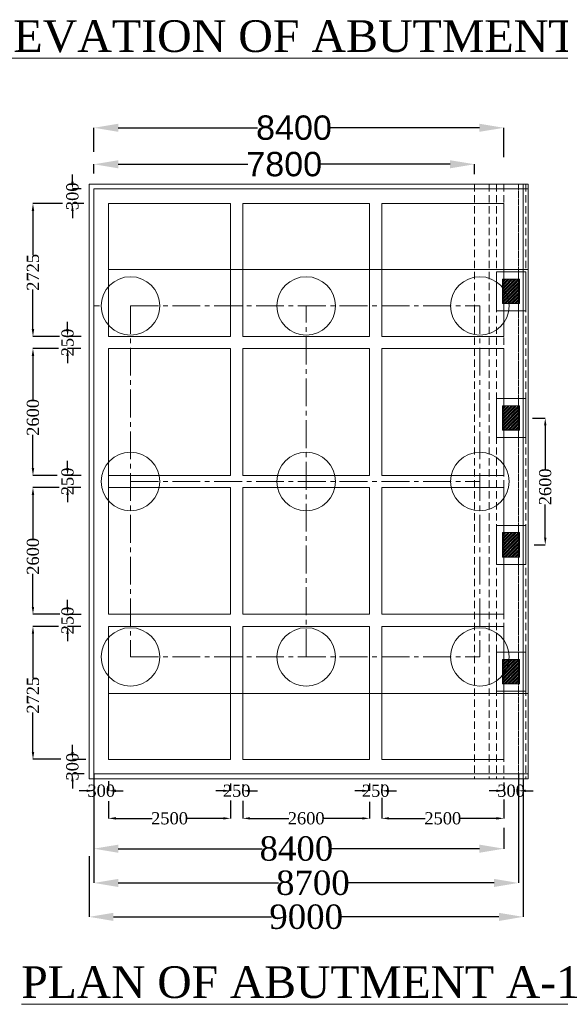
# Model space of a CAD drawing. Header units: millimetres. Extents: x -20950785 to 389010297, y -11535949 to 14056629.
# Tile 408 of 654: x 16451263 to 16473423, y -1525519 to -1485125. Entities that reach past the tile are written whole.
import ezdxf

# ---------------------------------------------------------------- set-up
doc = ezdxf.new("R2010")
doc.units = ezdxf.units.MM
doc.header["$LTSCALE"] = 60
doc.header["$MEASUREMENT"] = 0
doc.linetypes.add('CENTER2', pattern=[28.575, 19.05, -3.175, 3.175, -3.175])
doc.linetypes.add('HIDDEN', pattern=[0.375, 0.25, -0.125])
doc.styles.add('PDF Arial Bold', font='times.ttf')
doc.dimstyles.get("Standard").update_dxf_attribs({"dimtxt": 400, "dimasz": 215, "dimexe": 0.18, "dimexo": 0.0625, "dimgap": 0.09, "dimtad": 0, "dimtih": 1, "dimtoh": 1, "dimdec": 0, "dimzin": 4, "dimdsep": 46, "dimtxsty": 'Standard', "dimblk": 'OPEN90', "dimcen": 0, "dimadec": 0, "dimazin": 1, "dimtfac": 1, "dimtdec": 0, "dimtix": 1, "dimtofl": 0, "dimtmove": 0, "dimatfit": 3, "dimldrblk": 'OPEN30', "dimfxl": 1, "dimtolj": 1, "dimtzin": 0, "dimarcsym": 0})

# ---------------------------------------------------------------- blocks, each defined once
blk = doc.blocks.new('*D2457')
at = {"color": 0, "linetype": 'Continuous', "lineweight": -2, "ltscale": 2, "transparency": 16777216}
for p, q in [((16454306, -1491435), (16454306, -1491056)), ((16455306, -1491056), (16460619, -1491056)), ((16468906, -1491056), (16463594, -1491056)), ((16469906, -1491466), (16469906, -1491056))]:
    blk.add_line(p, q, dxfattribs=at)
at = {"color": 0, "linetype": 'Continuous', "lineweight": 9, "ltscale": 2, "transparency": 16777216}
for points in [[(16455306, -1490890), (16455306, -1491223), (16454306, -1491056)], [(16468906, -1490890), (16468906, -1491223), (16469906, -1491056)]]:
    blk.add_solid(points, dxfattribs=at)
at = {"layer": 'Defpoints', "color": 0, "linetype": 'Continuous', "lineweight": 9, "ltscale": 2, "transparency": 16777216}
for p in [(16469906, -1491056), (16454306, -1491435), (16469906, -1491466)]:
    blk.add_point(p, dxfattribs=at)
at = {"color": 0, "linetype": 'Continuous', "lineweight": 9, "ltscale": 2, "transparency": 16777216, "insert": (16462106, -1491056), "char_height": 1000, "attachment_point": 5, "style": 'PDF Arial Bold'}
blk.add_mtext('\\A1;{\\fArial|b0|i0|c0|p34;7800}', dxfattribs=at)
blk = doc.blocks.new('*D2458')
at = {"color": 0, "linetype": 'Continuous', "lineweight": -2, "ltscale": 2, "transparency": 16777216}
for p, q in [((16454306, -1490542), (16454306, -1489559)), ((16455306, -1489560), (16461014, -1489560)), ((16470106, -1489560), (16463998, -1489560)), ((16471106, -1490759), (16471106, -1489559))]:
    blk.add_line(p, q, dxfattribs=at)
at = {"color": 0, "linetype": 'Continuous', "lineweight": 9, "ltscale": 2, "transparency": 16777216}
for points in [[(16455306, -1489393), (16455306, -1489726), (16454306, -1489560)], [(16470106, -1489393), (16470106, -1489726), (16471106, -1489560)]]:
    blk.add_solid(points, dxfattribs=at)
at = {"layer": 'Defpoints', "color": 0, "linetype": 'Continuous', "lineweight": 9, "ltscale": 2, "transparency": 16777216}
for p in [(16471106, -1489560), (16454306, -1490542), (16471106, -1490759)]:
    blk.add_point(p, dxfattribs=at)
at = {"color": 0, "linetype": 'Continuous', "lineweight": 9, "ltscale": 2, "transparency": 16777216, "insert": (16462506, -1489560), "char_height": 1000, "attachment_point": 5, "style": 'PDF Arial Bold'}
blk.add_mtext('\\A1;{\\fArial|b0|i0|c0|p34;8400}', dxfattribs=at)
blk = doc.blocks.new('*D2461')
at = {"color": 0, "linetype": 'Continuous', "lineweight": -2, "ltscale": 2, "transparency": 16777216}
for p, q in [((16453013, -1492669), (16451807, -1492669)), ((16451807, -1492969), (16451807, -1494784)), ((16451807, -1497819), (16451807, -1496197)), ((16452891, -1498119), (16451807, -1498119))]:
    blk.add_line(p, q, dxfattribs=at)
at = {"color": 0, "linetype": 'Continuous', "lineweight": 9, "ltscale": 2, "transparency": 16777216}
for points in [[(16451757, -1492969), (16451857, -1492969), (16451807, -1492669)], [(16451757, -1497819), (16451857, -1497819), (16451807, -1498119)]]:
    blk.add_solid(points, dxfattribs=at)
at = {"layer": 'Defpoints', "color": 0, "linetype": 'Continuous', "lineweight": 9, "ltscale": 2, "transparency": 16777216}
for p in [(16453013, -1492669), (16451807, -1498119), (16452891, -1498119)]:
    blk.add_point(p, dxfattribs=at)
at = {"color": 0, "linetype": 'Continuous', "lineweight": 9, "ltscale": 2, "transparency": 16777216, "insert": (16451807, -1495490), "char_height": 500, "attachment_point": 5, "rotation": 90, "style": 'PDF Arial Bold'}
blk.add_mtext('\\A1;2725', dxfattribs=at)
blk = doc.blocks.new('*D2462')
at = {"color": 0, "linetype": 'Continuous', "lineweight": -2, "ltscale": 2, "transparency": 16777216}
for p, q in [((16452858, -1498619), (16451807, -1498619)), ((16451807, -1498919), (16451807, -1500723)), ((16451807, -1503519), (16451807, -1502158)), ((16452801, -1503819), (16451807, -1503819))]:
    blk.add_line(p, q, dxfattribs=at)
at = {"color": 0, "linetype": 'Continuous', "lineweight": 9, "ltscale": 2, "transparency": 16777216}
for points in [[(16451757, -1498919), (16451857, -1498919), (16451807, -1498619)], [(16451757, -1503519), (16451857, -1503519), (16451807, -1503819)]]:
    blk.add_solid(points, dxfattribs=at)
at = {"layer": 'Defpoints', "color": 0, "linetype": 'Continuous', "lineweight": 9, "ltscale": 2, "transparency": 16777216}
for p in [(16452858, -1498619), (16451807, -1503819), (16452801, -1503819)]:
    blk.add_point(p, dxfattribs=at)
at = {"color": 0, "linetype": 'Continuous', "lineweight": 9, "ltscale": 2, "transparency": 16777216, "insert": (16451807, -1501440), "char_height": 500, "attachment_point": 5, "rotation": 90, "style": 'PDF Arial Bold'}
blk.add_mtext('\\A1;2600', dxfattribs=at)
blk = doc.blocks.new('*D2463')
at = {"color": 0, "linetype": 'Continuous', "lineweight": -2, "ltscale": 2, "transparency": 16777216}
for p, q in [((16452882, -1504319), (16451807, -1504319)), ((16451807, -1504619), (16451807, -1506423)), ((16451807, -1509219), (16451807, -1507858)), ((16452905, -1509519), (16451807, -1509519))]:
    blk.add_line(p, q, dxfattribs=at)
at = {"color": 0, "linetype": 'Continuous', "lineweight": 9, "ltscale": 2, "transparency": 16777216}
for points in [[(16451757, -1504619), (16451857, -1504619), (16451807, -1504319)], [(16451757, -1509219), (16451857, -1509219), (16451807, -1509519)]]:
    blk.add_solid(points, dxfattribs=at)
at = {"layer": 'Defpoints', "color": 0, "linetype": 'Continuous', "lineweight": 9, "ltscale": 2, "transparency": 16777216}
for p in [(16452882, -1504319), (16451807, -1509519), (16452905, -1509519)]:
    blk.add_point(p, dxfattribs=at)
at = {"color": 0, "linetype": 'Continuous', "lineweight": 9, "ltscale": 2, "transparency": 16777216, "insert": (16451807, -1507140), "char_height": 500, "attachment_point": 5, "rotation": 90, "style": 'PDF Arial Bold'}
blk.add_mtext('\\A1;2600', dxfattribs=at)
blk = doc.blocks.new('*D2464')
at = {"color": 0, "linetype": 'Continuous', "lineweight": -2, "ltscale": 2, "transparency": 16777216}
for p, q in [((16452857, -1510019), (16451807, -1510019)), ((16451807, -1510319), (16451807, -1512134)), ((16451807, -1515169), (16451807, -1513547)), ((16452953, -1515469), (16451807, -1515469))]:
    blk.add_line(p, q, dxfattribs=at)
at = {"color": 0, "linetype": 'Continuous', "lineweight": 9, "ltscale": 2, "transparency": 16777216}
for points in [[(16451757, -1510319), (16451857, -1510319), (16451807, -1510019)], [(16451757, -1515169), (16451857, -1515169), (16451807, -1515469)]]:
    blk.add_solid(points, dxfattribs=at)
at = {"layer": 'Defpoints', "color": 0, "linetype": 'Continuous', "lineweight": 9, "ltscale": 2, "transparency": 16777216}
for p in [(16452857, -1510019), (16451807, -1515469), (16452953, -1515469)]:
    blk.add_point(p, dxfattribs=at)
at = {"color": 0, "linetype": 'Continuous', "lineweight": 9, "ltscale": 2, "transparency": 16777216, "insert": (16451807, -1512840), "char_height": 500, "attachment_point": 5, "rotation": 90, "style": 'PDF Arial Bold'}
blk.add_mtext('\\A1;2725', dxfattribs=at)
blk = doc.blocks.new('*D2465')
at = {"color": 0, "linetype": 'Continuous', "lineweight": -2, "ltscale": 2, "transparency": 16777216}
for p, q in [((16453225, -1497819), (16453225, -1497519)), ((16453779, -1498119), (16453225, -1498119)), ((16453768, -1498619), (16453225, -1498619)), ((16453225, -1498919), (16453225, -1499219))]:
    blk.add_line(p, q, dxfattribs=at)
at = {"color": 0, "linetype": 'Continuous', "lineweight": 9, "ltscale": 2, "transparency": 16777216}
for points in [[(16453175, -1497819), (16453275, -1497819), (16453225, -1498119)], [(16453175, -1498919), (16453275, -1498919), (16453225, -1498619)]]:
    blk.add_solid(points, dxfattribs=at)
at = {"layer": 'Defpoints', "color": 0, "linetype": 'Continuous', "lineweight": 9, "ltscale": 2, "transparency": 16777216}
for p in [(16453779, -1498119), (16453225, -1498619), (16453768, -1498619)]:
    blk.add_point(p, dxfattribs=at)
at = {"color": 0, "linetype": 'Continuous', "lineweight": 9, "ltscale": 2, "transparency": 16777216, "insert": (16453225, -1498369), "char_height": 500, "attachment_point": 5, "rotation": 90, "style": 'PDF Arial Bold'}
blk.add_mtext('\\A1;250', dxfattribs=at)
blk = doc.blocks.new('*D2466')
at = {"color": 0, "linetype": 'Continuous', "lineweight": -2, "ltscale": 2, "transparency": 16777216}
for p, q in [((16453225, -1503519), (16453225, -1503219)), ((16453779, -1503819), (16453225, -1503819)), ((16453768, -1504319), (16453225, -1504319)), ((16453225, -1504619), (16453225, -1504919))]:
    blk.add_line(p, q, dxfattribs=at)
at = {"color": 0, "linetype": 'Continuous', "lineweight": 9, "ltscale": 2, "transparency": 16777216}
for points in [[(16453175, -1503519), (16453275, -1503519), (16453225, -1503819)], [(16453175, -1504619), (16453275, -1504619), (16453225, -1504319)]]:
    blk.add_solid(points, dxfattribs=at)
at = {"layer": 'Defpoints', "color": 0, "linetype": 'Continuous', "lineweight": 9, "ltscale": 2, "transparency": 16777216}
for p in [(16453779, -1503819), (16453225, -1504319), (16453768, -1504319)]:
    blk.add_point(p, dxfattribs=at)
at = {"color": 0, "linetype": 'Continuous', "lineweight": 9, "ltscale": 2, "transparency": 16777216, "insert": (16453225, -1504069), "char_height": 500, "attachment_point": 5, "rotation": 90, "style": 'PDF Arial Bold'}
blk.add_mtext('\\A1;250', dxfattribs=at)
blk = doc.blocks.new('*D2467')
at = {"color": 0, "linetype": 'Continuous', "lineweight": -2, "ltscale": 2, "transparency": 16777216}
for p, q in [((16453225, -1509226), (16453225, -1508926)), ((16453779, -1509526), (16453225, -1509526)), ((16453768, -1510026), (16453225, -1510026)), ((16453225, -1510326), (16453225, -1510626))]:
    blk.add_line(p, q, dxfattribs=at)
at = {"color": 0, "linetype": 'Continuous', "lineweight": 9, "ltscale": 2, "transparency": 16777216}
for points in [[(16453175, -1509226), (16453275, -1509226), (16453225, -1509526)], [(16453175, -1510326), (16453275, -1510326), (16453225, -1510026)]]:
    blk.add_solid(points, dxfattribs=at)
at = {"layer": 'Defpoints', "color": 0, "linetype": 'Continuous', "lineweight": 9, "ltscale": 2, "transparency": 16777216}
for p in [(16453779, -1509526), (16453225, -1510026), (16453768, -1510026)]:
    blk.add_point(p, dxfattribs=at)
at = {"color": 0, "linetype": 'Continuous', "lineweight": 9, "ltscale": 2, "transparency": 16777216, "insert": (16453225, -1509776), "char_height": 500, "attachment_point": 5, "rotation": 90, "style": 'PDF Arial Bold'}
blk.add_mtext('\\A1;250', dxfattribs=at)
blk = doc.blocks.new('*D2468')
at = {"color": 0, "linetype": 'Continuous', "lineweight": -2, "ltscale": 2, "transparency": 16777216}
for p, q in [((16453425, -1491770), (16453425, -1491470)), ((16453780, -1492070), (16453425, -1492070)), ((16453896, -1492669), (16453425, -1492669)), ((16453425, -1492969), (16453425, -1493269))]:
    blk.add_line(p, q, dxfattribs=at)
at = {"color": 0, "linetype": 'Continuous', "lineweight": 9, "ltscale": 2, "transparency": 16777216}
for points in [[(16453375, -1491770), (16453475, -1491770), (16453425, -1492070)], [(16453375, -1492969), (16453475, -1492969), (16453425, -1492669)]]:
    blk.add_solid(points, dxfattribs=at)
at = {"layer": 'Defpoints', "color": 0, "linetype": 'Continuous', "lineweight": 9, "ltscale": 2, "transparency": 16777216}
for p in [(16453780, -1492070), (16453425, -1492669), (16453896, -1492669)]:
    blk.add_point(p, dxfattribs=at)
at = {"color": 0, "linetype": 'Continuous', "lineweight": 9, "ltscale": 2, "transparency": 16777216, "insert": (16453425, -1492370), "char_height": 500, "attachment_point": 5, "rotation": 90, "style": 'PDF Arial Bold'}
blk.add_mtext('\\A1;300', dxfattribs=at)
blk = doc.blocks.new('*D2469')
at = {"color": 0, "linetype": 'Continuous', "lineweight": -2, "ltscale": 2, "transparency": 16777216}
for p, q in [((16453425, -1515170), (16453425, -1514870)), ((16453979, -1515470), (16453425, -1515470)), ((16453909, -1516069), (16453425, -1516069)), ((16453425, -1516369), (16453425, -1516669))]:
    blk.add_line(p, q, dxfattribs=at)
at = {"color": 0, "linetype": 'Continuous', "lineweight": 9, "ltscale": 2, "transparency": 16777216}
for points in [[(16453375, -1515170), (16453475, -1515170), (16453425, -1515470)], [(16453375, -1516369), (16453475, -1516369), (16453425, -1516069)]]:
    blk.add_solid(points, dxfattribs=at)
at = {"layer": 'Defpoints', "color": 0, "linetype": 'Continuous', "lineweight": 9, "ltscale": 2, "transparency": 16777216}
for p in [(16453979, -1515470), (16453425, -1516069), (16453909, -1516069)]:
    blk.add_point(p, dxfattribs=at)
at = {"color": 0, "linetype": 'Continuous', "lineweight": 9, "ltscale": 2, "transparency": 16777216, "insert": (16453425, -1515770), "char_height": 500, "attachment_point": 5, "rotation": 90, "style": 'PDF Arial Bold'}
blk.add_mtext('\\A1;300', dxfattribs=at)
blk = doc.blocks.new('*D2470')
at = {"color": 0, "linetype": 'Continuous', "lineweight": -2, "ltscale": 2, "transparency": 16777216}
for p, q in [((16454906, -1517188), (16454906, -1517892)), ((16459906, -1517156), (16459906, -1517892)), ((16455206, -1517891), (16456689, -1517891)), ((16459606, -1517891), (16458123, -1517891))]:
    blk.add_line(p, q, dxfattribs=at)
at = {"color": 0, "linetype": 'Continuous', "lineweight": 9, "ltscale": 2, "transparency": 16777216}
for points in [[(16455206, -1517841), (16455206, -1517941), (16454906, -1517891)], [(16459606, -1517841), (16459606, -1517941), (16459906, -1517891)]]:
    blk.add_solid(points, dxfattribs=at)
at = {"layer": 'Defpoints', "color": 0, "linetype": 'Continuous', "lineweight": 9, "ltscale": 2, "transparency": 16777216}
for p in [(16454906, -1517187), (16459906, -1517155), (16459906, -1517891)]:
    blk.add_point(p, dxfattribs=at)
at = {"color": 0, "linetype": 'Continuous', "lineweight": 9, "ltscale": 2, "transparency": 16777216, "insert": (16457406, -1517891), "char_height": 500, "attachment_point": 5, "style": 'PDF Arial Bold'}
blk.add_mtext('\\A1;2500', dxfattribs=at)
blk = doc.blocks.new('*D2471')
at = {"color": 0, "linetype": 'Continuous', "lineweight": -2, "ltscale": 2, "transparency": 16777216}
for p, q in [((16466106, -1517044), (16466106, -1517892)), ((16471106, -1517123), (16471106, -1517892)), ((16466406, -1517891), (16467889, -1517891)), ((16470806, -1517891), (16469323, -1517891))]:
    blk.add_line(p, q, dxfattribs=at)
at = {"color": 0, "linetype": 'Continuous', "lineweight": 9, "ltscale": 2, "transparency": 16777216}
for points in [[(16466406, -1517841), (16466406, -1517941), (16466106, -1517891)], [(16470806, -1517841), (16470806, -1517941), (16471106, -1517891)]]:
    blk.add_solid(points, dxfattribs=at)
at = {"layer": 'Defpoints', "color": 0, "linetype": 'Continuous', "lineweight": 9, "ltscale": 2, "transparency": 16777216}
for p in [(16466106, -1517043), (16471106, -1517122), (16471106, -1517891)]:
    blk.add_point(p, dxfattribs=at)
at = {"color": 0, "linetype": 'Continuous', "lineweight": 9, "ltscale": 2, "transparency": 16777216, "insert": (16468606, -1517891), "char_height": 500, "attachment_point": 5, "style": 'PDF Arial Bold'}
blk.add_mtext('\\A1;2500', dxfattribs=at)
blk = doc.blocks.new('*D2472')
at = {"color": 0, "linetype": 'Continuous', "lineweight": -2, "ltscale": 2, "transparency": 16777216}
for p, q in [((16460406, -1517172), (16460406, -1517892)), ((16465606, -1517217), (16465606, -1517892)), ((16460706, -1517891), (16462289, -1517891)), ((16465306, -1517891), (16463723, -1517891))]:
    blk.add_line(p, q, dxfattribs=at)
at = {"color": 0, "linetype": 'Continuous', "lineweight": 9, "ltscale": 2, "transparency": 16777216}
for points in [[(16460706, -1517841), (16460706, -1517941), (16460406, -1517891)], [(16465306, -1517841), (16465306, -1517941), (16465606, -1517891)]]:
    blk.add_solid(points, dxfattribs=at)
at = {"layer": 'Defpoints', "color": 0, "linetype": 'Continuous', "lineweight": 9, "ltscale": 2, "transparency": 16777216}
for p in [(16460406, -1517171), (16465606, -1517216), (16465606, -1517891)]:
    blk.add_point(p, dxfattribs=at)
at = {"color": 0, "linetype": 'Continuous', "lineweight": 9, "ltscale": 2, "transparency": 16777216, "insert": (16463006, -1517891), "char_height": 500, "attachment_point": 5, "style": 'PDF Arial Bold'}
blk.add_mtext('\\A1;2600', dxfattribs=at)
blk = doc.blocks.new('*D2473')
at = {"color": 0, "linetype": 'Continuous', "lineweight": -2, "ltscale": 2, "transparency": 16777216}
for p, q in [((16459606, -1516760), (16459306, -1516760)), ((16459906, -1516454), (16459906, -1516761)), ((16460406, -1516483), (16460406, -1516761)), ((16460706, -1516760), (16461006, -1516760))]:
    blk.add_line(p, q, dxfattribs=at)
at = {"color": 0, "linetype": 'Continuous', "lineweight": 9, "ltscale": 2, "transparency": 16777216}
for points in [[(16459606, -1516710), (16459606, -1516810), (16459906, -1516760)], [(16460706, -1516710), (16460706, -1516810), (16460406, -1516760)]]:
    blk.add_solid(points, dxfattribs=at)
at = {"layer": 'Defpoints', "color": 0, "linetype": 'Continuous', "lineweight": 9, "ltscale": 2, "transparency": 16777216}
for p in [(16459906, -1516453), (16460406, -1516482), (16460406, -1516760)]:
    blk.add_point(p, dxfattribs=at)
at = {"color": 0, "linetype": 'Continuous', "lineweight": 9, "ltscale": 2, "transparency": 16777216, "insert": (16460156, -1516760), "char_height": 500, "attachment_point": 5, "style": 'PDF Arial Bold'}
blk.add_mtext('\\A1;250', dxfattribs=at)
blk = doc.blocks.new('*D2474')
at = {"color": 0, "linetype": 'Continuous', "lineweight": -2, "ltscale": 2, "transparency": 16777216}
for p, q in [((16465306, -1516760), (16465006, -1516760)), ((16465606, -1516454), (16465606, -1516761)), ((16466106, -1516483), (16466106, -1516761)), ((16466406, -1516760), (16466706, -1516760))]:
    blk.add_line(p, q, dxfattribs=at)
at = {"color": 0, "linetype": 'Continuous', "lineweight": 9, "ltscale": 2, "transparency": 16777216}
for points in [[(16465306, -1516710), (16465306, -1516810), (16465606, -1516760)], [(16466406, -1516710), (16466406, -1516810), (16466106, -1516760)]]:
    blk.add_solid(points, dxfattribs=at)
at = {"layer": 'Defpoints', "color": 0, "linetype": 'Continuous', "lineweight": 9, "ltscale": 2, "transparency": 16777216}
for p in [(16465606, -1516453), (16466106, -1516482), (16466106, -1516760)]:
    blk.add_point(p, dxfattribs=at)
at = {"color": 0, "linetype": 'Continuous', "lineweight": 9, "ltscale": 2, "transparency": 16777216, "insert": (16465856, -1516760), "char_height": 500, "attachment_point": 5, "style": 'PDF Arial Bold'}
blk.add_mtext('\\A1;250', dxfattribs=at)
blk = doc.blocks.new('*D2475')
at = {"color": 0, "linetype": 'Continuous', "lineweight": -2, "ltscale": 2, "transparency": 16777216}
for p, q in [((16454906, -1516358), (16454906, -1516761)), ((16454006, -1516760), (16453706, -1516760)), ((16454306, -1516415), (16454306, -1516761)), ((16455206, -1516760), (16455506, -1516760))]:
    blk.add_line(p, q, dxfattribs=at)
at = {"color": 0, "linetype": 'Continuous', "lineweight": 9, "ltscale": 2, "transparency": 16777216}
for points in [[(16454006, -1516710), (16454006, -1516810), (16454306, -1516760)], [(16455206, -1516710), (16455206, -1516810), (16454906, -1516760)]]:
    blk.add_solid(points, dxfattribs=at)
at = {"layer": 'Defpoints', "color": 0, "linetype": 'Continuous', "lineweight": 9, "ltscale": 2, "transparency": 16777216}
for p in [(16454906, -1516357), (16454306, -1516415), (16454906, -1516760)]:
    blk.add_point(p, dxfattribs=at)
at = {"color": 0, "linetype": 'Continuous', "lineweight": 9, "ltscale": 2, "transparency": 16777216, "insert": (16454606, -1516760), "char_height": 500, "attachment_point": 5, "style": 'PDF Arial Bold'}
blk.add_mtext('\\A1;300', dxfattribs=at)
blk = doc.blocks.new('*D2476')
at = {"color": 0, "linetype": 'Continuous', "lineweight": -2, "ltscale": 2, "transparency": 16777216}
for p, q in [((16470806, -1516760), (16470506, -1516760)), ((16471106, -1516424), (16471106, -1516761)), ((16471706, -1516483), (16471706, -1516761)), ((16472006, -1516760), (16472306, -1516760))]:
    blk.add_line(p, q, dxfattribs=at)
at = {"color": 0, "linetype": 'Continuous', "lineweight": 9, "ltscale": 2, "transparency": 16777216}
for points in [[(16470806, -1516710), (16470806, -1516810), (16471106, -1516760)], [(16472006, -1516710), (16472006, -1516810), (16471706, -1516760)]]:
    blk.add_solid(points, dxfattribs=at)
at = {"layer": 'Defpoints', "color": 0, "linetype": 'Continuous', "lineweight": 9, "ltscale": 2, "transparency": 16777216}
for p in [(16471106, -1516423), (16471706, -1516482), (16471706, -1516760)]:
    blk.add_point(p, dxfattribs=at)
at = {"color": 0, "linetype": 'Continuous', "lineweight": 9, "ltscale": 2, "transparency": 16777216, "insert": (16471406, -1516760), "char_height": 500, "attachment_point": 5, "style": 'PDF Arial Bold'}
blk.add_mtext('\\A1;300', dxfattribs=at)
blk = doc.blocks.new('*D2477')
at = {"color": 0, "linetype": 'Continuous', "lineweight": -2, "ltscale": 2, "transparency": 16777216}
for p, q in [((16471906, -1516270), (16471906, -1521933)), ((16454106, -1519447), (16454106, -1521933)), ((16455106, -1521932), (16461585, -1521932)), ((16470906, -1521932), (16464427, -1521932))]:
    blk.add_line(p, q, dxfattribs=at)
at = {"color": 0, "linetype": 'Continuous', "lineweight": 9, "ltscale": 2, "transparency": 16777216}
for points in [[(16455106, -1521766), (16455106, -1522099), (16454106, -1521932)], [(16470906, -1521766), (16470906, -1522099), (16471906, -1521932)]]:
    blk.add_solid(points, dxfattribs=at)
at = {"layer": 'Defpoints', "color": 0, "linetype": 'Continuous', "lineweight": 9, "ltscale": 2, "transparency": 16777216}
for p in [(16471906, -1516269), (16454106, -1519446), (16471906, -1521932)]:
    blk.add_point(p, dxfattribs=at)
at = {"color": 0, "linetype": 'Continuous', "lineweight": 9, "ltscale": 2, "transparency": 16777216, "insert": (16463006, -1521932), "char_height": 1000, "attachment_point": 5, "style": 'PDF Arial Bold'}
blk.add_mtext('\\A1;9000', dxfattribs=at)
blk = doc.blocks.new('*D2478')
at = {"color": 0, "linetype": 'Continuous', "lineweight": -2, "ltscale": 2, "transparency": 16777216}
for p, q in [((16454306, -1518326), (16454306, -1519136)), ((16471106, -1518274), (16471106, -1519136)), ((16455306, -1519135), (16461201, -1519135)), ((16470106, -1519135), (16464012, -1519135))]:
    blk.add_line(p, q, dxfattribs=at)
at = {"color": 0, "linetype": 'Continuous', "lineweight": 9, "ltscale": 2, "transparency": 16777216}
for points in [[(16455306, -1518969), (16455306, -1519302), (16454306, -1519135)], [(16470106, -1518969), (16470106, -1519302), (16471106, -1519135)]]:
    blk.add_solid(points, dxfattribs=at)
at = {"layer": 'Defpoints', "color": 0, "linetype": 'Continuous', "lineweight": 9, "ltscale": 2, "transparency": 16777216}
for p in [(16454306, -1518325), (16471106, -1518274), (16471106, -1519135)]:
    blk.add_point(p, dxfattribs=at)
at = {"color": 0, "linetype": 'Continuous', "lineweight": 9, "ltscale": 2, "transparency": 16777216, "insert": (16462606, -1519135), "char_height": 1000, "attachment_point": 5, "style": 'PDF Arial Bold'}
blk.add_mtext('\\A1;8400', dxfattribs=at)
blk = doc.blocks.new('*D2479')
at = {"color": 0, "linetype": 'Continuous', "lineweight": -2, "ltscale": 2, "transparency": 16777216}
for p, q in [((16454306, -1516070), (16454306, -1520541)), ((16471706, -1516070), (16471706, -1520541)), ((16455306, -1520540), (16461876, -1520540)), ((16470706, -1520540), (16464687, -1520540))]:
    blk.add_line(p, q, dxfattribs=at)
at = {"color": 0, "linetype": 'Continuous', "lineweight": 9, "ltscale": 2, "transparency": 16777216}
for points in [[(16455306, -1520374), (16455306, -1520707), (16454306, -1520540)], [(16470706, -1520374), (16470706, -1520707), (16471706, -1520540)]]:
    blk.add_solid(points, dxfattribs=at)
at = {"layer": 'Defpoints', "color": 0, "linetype": 'Continuous', "lineweight": 9, "ltscale": 2, "transparency": 16777216}
for p in [(16454306, -1516069), (16471706, -1516069), (16471706, -1520540)]:
    blk.add_point(p, dxfattribs=at)
at = {"color": 0, "linetype": 'Continuous', "lineweight": 9, "ltscale": 2, "transparency": 16777216, "insert": (16463281, -1520540), "char_height": 1000, "attachment_point": 5, "style": 'PDF Arial Bold'}
blk.add_mtext('\\A1;8700', dxfattribs=at)
blk = doc.blocks.new('*D2487')
at = {"color": 0, "linetype": 'Continuous', "lineweight": -2, "ltscale": 2, "transparency": 16777216}
for p, q in [((16472282, -1501469), (16472807, -1501469)), ((16472807, -1501769), (16472807, -1503573)), ((16472807, -1506369), (16472807, -1505008)), ((16472350, -1506669), (16472807, -1506669))]:
    blk.add_line(p, q, dxfattribs=at)
at = {"color": 0, "linetype": 'Continuous', "lineweight": 9, "ltscale": 2, "transparency": 16777216}
for points in [[(16472757, -1501769), (16472857, -1501769), (16472807, -1501469)], [(16472757, -1506369), (16472857, -1506369), (16472807, -1506669)]]:
    blk.add_solid(points, dxfattribs=at)
at = {"layer": 'Defpoints', "color": 0, "linetype": 'Continuous', "lineweight": 9, "ltscale": 2, "transparency": 16777216}
for p in [(16472282, -1501469), (16472350, -1506669), (16472807, -1506669)]:
    blk.add_point(p, dxfattribs=at)
at = {"color": 0, "linetype": 'Continuous', "lineweight": 9, "ltscale": 2, "transparency": 16777216, "insert": (16472807, -1504290), "char_height": 500, "attachment_point": 5, "rotation": 90, "style": 'PDF Arial Bold'}
blk.add_mtext('\\A1;2600', dxfattribs=at)

msp = doc.modelspace()

# ---------------------------------------------------------------- hatches: boundary and pattern name
at = {"linetype": 'Continuous', "lineweight": 9, "ltscale": 2}
h = msp.add_hatch(dxfattribs=at)
h.set_pattern_fill('GOST_GROUND', scale=10)
h.set_pattern_definition([(45, (-5933890.83, 1516587.51), (141.42135624, 0), [200]), (45, (-5933860.83, 1516587.51), (141.42135624, 0), [200]), (45, (-5933830.83, 1516587.51), (141.42135624, 0), [200])])
h.paths.add_polyline_path([(16471056.17, -1496769.49), (16471756.17, -1496769.49), (16471756.17, -1495769.49), (16471056.17, -1495769.49)])
h = msp.add_hatch(dxfattribs=at)
h.set_pattern_fill('GOST_GROUND', scale=10)
h.set_pattern_definition([(45, (-5933890.83, 1511387.51), (141.42135624, 0), [200]), (45, (-5933860.83, 1511387.51), (141.42135624, 0), [200]), (45, (-5933830.83, 1511387.51), (141.42135624, 0), [200])])
h.paths.add_polyline_path([(16471056.17, -1501969.49), (16471756.17, -1501969.49), (16471756.17, -1500969.49), (16471056.17, -1500969.49)])
h = msp.add_hatch(dxfattribs=at)
h.set_pattern_fill('GOST_GROUND', scale=10)
h.set_pattern_definition([(45, (-5933890.83, 1506187.51), (141.42135624, 0), [200]), (45, (-5933860.83, 1506187.51), (141.42135624, 0), [200]), (45, (-5933830.83, 1506187.51), (141.42135624, 0), [200])])
h.paths.add_polyline_path([(16471056.17, -1507169.49), (16471756.17, -1507169.49), (16471756.17, -1506169.49), (16471056.17, -1506169.49)])
h = msp.add_hatch(dxfattribs=at)
h.set_pattern_fill('GOST_GROUND', scale=10)
h.set_pattern_definition([(45, (-5933890.83, 1500987.51), (141.42135624, 0), [200]), (45, (-5933860.83, 1500987.51), (141.42135624, 0), [200]), (45, (-5933830.83, 1500987.51), (141.42135624, 0), [200])])
h.paths.add_polyline_path([(16471056.17, -1512369.49), (16471756.17, -1512369.49), (16471756.17, -1511369.49), (16471056.17, -1511369.49)])

# ---------------------------------------------------------------- linework, layer by layer
at = {"color": 7, "linetype": 'Continuous', "lineweight": 9, "ltscale": 2}
for p, q in [((16472106.17, -1491869.49), (16454106.17, -1491869.49)), ((16454106.17, -1491869.49), (16454106.17, -1516269.49)), ((16470056.17, -1492069.49), (16454306.17, -1492069.49)), ((16454306.17, -1492069.49), (16454306.17, -1516069.49)), ((16470056.17, -1492069.49), (16472106.17, -1492069.49)), ((16471906.17, -1491869.49), (16471906.17, -1516269.49)), ((16472106.17, -1491869.49), (16472106.17, -1516269.49)), ((16459906.17, -1492669.49), (16454906.17, -1492669.49)), ((16454906.17, -1492669.49), (16454906.17, -1498119.49)), ((16459906.17, -1498119.49), (16459906.17, -1492669.49)), ((16465606.17, -1492669.49), (16460406.17, -1492669.49)), ((16460406.17, -1498119.49), (16460406.17, -1492669.49)), ((16465606.17, -1498119.49), (16465606.17, -1492669.49)), ((16471106.17, -1492669.49), (16466106.17, -1492669.49)), ((16466106.17, -1498119.49), (16466106.17, -1492669.49)), ((16471106.17, -1498119.49), (16471106.17, -1492669.49)), ((16454906.17, -1495369.49), (16472106.17, -1495369.49)), ((16470806.17, -1495469.49), (16472006.17, -1495469.49)), ((16470806.17, -1497069.49), (16470806.17, -1495469.49)), ((16471056.17, -1495769.49), (16471056.17, -1496769.49)), ((16471056.17, -1495769.49), (16471756.17, -1495769.49)), ((16471756.17, -1495769.49), (16471756.17, -1496769.49)), ((16472006.17, -1495469.49), (16472006.17, -1497069.49)), ((16454528.38, -1496869.49), (16454306.17, -1496869.49)), ((16471056.17, -1496769.49), (16471756.17, -1496769.49)), ((16472006.17, -1497069.49), (16470806.17, -1497069.49)), ((16459906.17, -1498119.49), (16454906.17, -1498119.49)), ((16465606.17, -1498119.49), (16460406.17, -1498119.49)), ((16471106.17, -1498119.49), (16466106.17, -1498119.49)), ((16459906.17, -1498619.49), (16454906.17, -1498619.49)), ((16454906.17, -1498619.49), (16454906.17, -1503819.49)), ((16459906.17, -1503819.49), (16459906.17, -1498619.49)), ((16465606.17, -1498619.49), (16460406.17, -1498619.49)), ((16460406.17, -1503819.49), (16460406.17, -1498619.49)), ((16465606.17, -1503819.49), (16465606.17, -1498619.49)), ((16471106.17, -1498619.49), (16466106.17, -1498619.49)), ((16466106.17, -1503819.49), (16466106.17, -1498619.49)), ((16471106.17, -1503819.49), (16471106.17, -1498619.49)), ((16471106.17, -1503819.49), (16471106.17, -1498619.49)), ((16470806.17, -1500669.49), (16472006.17, -1500669.49)), ((16470806.17, -1502269.49), (16470806.17, -1500669.49)), ((16471056.17, -1500969.49), (16471056.17, -1501969.49)), ((16471056.17, -1500969.49), (16471756.17, -1500969.49)), ((16471756.17, -1500969.49), (16471756.17, -1501969.49)), ((16472006.17, -1500669.49), (16472006.17, -1502269.49)), ((16471056.17, -1501969.49), (16471756.17, -1501969.49)), ((16472006.17, -1502269.49), (16470806.17, -1502269.49)), ((16459906.17, -1503819.49), (16454906.17, -1503819.49)), ((16454906.17, -1503819.49), (16454906.17, -1504319.49)), ((16465606.17, -1503819.49), (16460406.17, -1503819.49)), ((16471106.17, -1503819.49), (16466106.17, -1503819.49)), ((16459906.17, -1504319.49), (16454906.17, -1504319.49)), ((16454906.17, -1504319.49), (16454906.17, -1509519.49)), ((16459906.17, -1509519.49), (16459906.17, -1504319.49)), ((16459906.17, -1504669.49), (16459906.17, -1504319.49)), ((16465606.17, -1504319.49), (16460406.17, -1504319.49)), ((16460406.17, -1509519.49), (16460406.17, -1504319.49)), ((16465606.17, -1509519.49), (16465606.17, -1504319.49)), ((16471106.17, -1504319.49), (16466106.17, -1504319.49)), ((16466106.17, -1509519.49), (16466106.17, -1504319.49)), ((16466106.17, -1504669.49), (16466106.17, -1504319.49)), ((16471106.17, -1509519.49), (16471106.17, -1505269.49)), ((16471106.17, -1509519.49), (16471106.17, -1505269.49)), ((16471106.17, -1509519.49), (16471106.17, -1505269.49)), ((16470806.17, -1505869.49), (16472006.17, -1505869.49)), ((16470806.17, -1507469.49), (16470806.17, -1505869.49)), ((16472006.17, -1505869.49), (16472006.17, -1507469.49)), ((16471056.17, -1506169.49), (16471056.17, -1507169.49)), ((16471056.17, -1506169.49), (16471756.17, -1506169.49)), ((16471756.17, -1506169.49), (16471756.17, -1507169.49)), ((16472006.17, -1507469.49), (16470806.17, -1507469.49)), ((16471056.17, -1507169.49), (16471756.17, -1507169.49)), ((16459906.17, -1509519.49), (16454906.17, -1509519.49)), ((16465606.17, -1509519.49), (16460406.17, -1509519.49)), ((16471106.17, -1509519.49), (16466106.17, -1509519.49)), ((16459906.17, -1510019.49), (16454906.17, -1510019.49)), ((16454906.17, -1510019.49), (16454906.17, -1515469.49)), ((16459906.17, -1515469.49), (16459906.17, -1510019.49)), ((16465606.17, -1510019.49), (16460406.17, -1510019.49)), ((16460406.17, -1515469.49), (16460406.17, -1510019.49)), ((16465606.17, -1515469.49), (16465606.17, -1510019.49)), ((16471106.17, -1510019.49), (16466106.17, -1510019.49)), ((16466106.17, -1515469.49), (16466106.17, -1510019.49)), ((16471106.17, -1513269.49), (16471106.17, -1510019.49)), ((16471106.17, -1513269.49), (16471106.17, -1510019.49)), ((16471106.17, -1513269.49), (16471106.17, -1510019.49)), ((16470806.17, -1511069.49), (16472006.17, -1511069.49)), ((16470806.17, -1512669.49), (16470806.17, -1511069.49)), ((16472006.17, -1511069.49), (16472006.17, -1512669.49)), ((16471056.17, -1511369.49), (16471056.17, -1512369.49)), ((16471056.17, -1511369.49), (16471756.17, -1511369.49)), ((16471756.17, -1511369.49), (16471756.17, -1512369.49)), ((16459906.17, -1515469.49), (16459906.17, -1511569.49)), ((16466106.17, -1515469.49), (16466106.17, -1511569.49)), ((16471106.17, -1515469.49), (16471106.17, -1511569.49)), ((16454906.17, -1512769.49), (16472106.17, -1512769.49)), ((16472006.17, -1512669.49), (16470806.17, -1512669.49)), ((16471056.17, -1512369.49), (16471756.17, -1512369.49)), ((16459906.17, -1515469.49), (16454906.17, -1515469.49)), ((16465606.17, -1515469.49), (16460406.17, -1515469.49)), ((16471106.17, -1515469.49), (16466106.17, -1515469.49)), ((16472106.17, -1516269.49), (16454106.17, -1516269.49)), ((16472106.17, -1516069.49), (16454306.17, -1516069.49))]:
    msp.add_line(p, q, dxfattribs=at)
at = {"color": 7, "linetype": 'HIDDEN', "lineweight": 9, "ltscale": 20}
for p, q in [((16469906.17, -1491869.49), (16469906.17, -1516269.49)), ((16470506.17, -1491869.49), (16470506.17, -1516269.49)), ((16470806.17, -1491869.49), (16470806.17, -1516269.49)), ((16471106.17, -1491869.49), (16471106.17, -1516269.49)), ((16472006.17, -1491869.49), (16472006.17, -1516269.49))]:
    msp.add_line(p, q, dxfattribs=at)
at = {"color": 7, "linetype": 'HIDDEN', "lineweight": 9, "ltscale": 2}
for p, q in [((16471706.17, -1491869.49), (16471706.17, -1516269.49)), ((16472106.17, -1491869.49), (16472106.17, -1516269.49)), ((16471106.17, -1507269.49), (16471106.17, -1504319.49)), ((16471106.17, -1507269.49), (16471106.17, -1504319.49))]:
    msp.add_line(p, q, dxfattribs=at)
at = {"color": 7, "linetype": 'CENTER2', "lineweight": 9}
for p, q in [((16455806.17, -1496869.49), (16470128.38, -1496869.49)), ((16455806.17, -1496869.49), (16455806.17, -1511269.49)), ((16463006.17, -1511269.49), (16463006.17, -1496869.49)), ((16470128.38, -1496869.49), (16470128.38, -1511269.49)), ((16455806.17, -1504069.49), (16470128.38, -1504069.49)), ((16455806.17, -1511269.49), (16470128.38, -1511269.49)), ((16455806.17, -1511269.49), (16463006.17, -1511269.49))]:
    msp.add_line(p, q, dxfattribs=at)
at = {"color": 7, "linetype": 'Continuous', "lineweight": 9, "ltscale": 2}
for centre in [(16455806.17, -1496869.49), (16463006.17, -1496869.49), (16470128.38, -1496869.49), (16455806.17, -1504069.49), (16463006.17, -1504069.49), (16470128.38, -1504069.49), (16455806.17, -1511269.49), (16463006.17, -1511269.49), (16470128.38, -1511269.49)]:
    msp.add_circle(centre, 1200, dxfattribs=at)

# ---------------------------------------------------------------- texts
at = {"linetype": 'Continuous', "lineweight": 9, "char_height": 1300, "attachment_point": 1}
for s, insert, width in [('{\\fTimes New Roman|b0|i0|c0|p18;\\L ELEVATION OF ABUTMENT A-1  }', (16448116.63, -1485147.95), 29360.2006), ('{\\fTimes New Roman|b0|i0|c0|p18;\\LPLAN OF ABUTMENT A-1\\Fitalicc|c0;  }', (16451330.67, -1523959.27), 23943.5244)]:
    msp.add_mtext(s, dxfattribs=dict(at, insert=insert, width=width))

# ---------------------------------------------------------------- dimensions: what is measured, and where the dimension line sits
at = {"color": 7, "linetype": 'Continuous', "lineweight": 9, "ltscale": 2}
for base, p1, p2, text, picture, middle in [((16471106.17, -1489559.51), (16454306.17, -1490542.49), (16471106.17, -1490759.49), '{\\fArial|b0|i0|c0|p34;8400}', '*D2458', (16462506.17, -1489559.51)), ((16469906.17, -1491056.49), (16454306.17, -1491435.49), (16469906.17, -1491466.49), '{\\fArial|b0|i0|c0|p34;7800}', '*D2457', (16462106.17, -1491056.49)), ((16471906.17, -1521932.49), (16454106.17, -1519446.49), (16471906.17, -1516269.49), '9000', '*D2477', (16463006.17, -1521932.49)), ((16471706.17, -1520540.49), (16454306.17, -1516069.49), (16471706.17, -1516069.49), '8700', '*D2479', (16463281.17, -1520540.49)), ((16471106.17, -1519135.49), (16454306.17, -1518325.49), (16471106.17, -1518273.73), '8400', '*D2478', (16462606.17, -1519135.49))]:
    dim = msp.add_linear_dim(base=base, p1=p1, p2=p2, text=text, dimstyle='Standard', override={"dimtxt": 1000, "dimasz": 1000, "dimtxsty": 'PDF Arial Bold', "dimfxl": 300}, dxfattribs=at)
    dim.commit()
    dim.dimension.update_dxf_attribs({"geometry": picture, "text_midpoint": middle, "dimtype": 160})
for base, p1, p2, text, picture, middle in [((16453424.82, -1492669.49), (16453779.83, -1492070.49), (16453896.5, -1492669.49), '300', '*D2468', (16453424.82, -1492369.99)), ((16451806.82, -1498119.49), (16453012.82, -1492669.49), (16452890.82, -1498119.49), '2725', '*D2461', (16451806.82, -1495490.49)), ((16453224.82, -1498619.49), (16453778.82, -1498119.49), (16453767.82, -1498619.49), '250', '*D2465', (16453224.82, -1498369.49)), ((16451806.82, -1503819.49), (16452857.82, -1498619.49), (16452800.82, -1503819.49), '2600', '*D2462', (16451806.82, -1501440.49)), ((16472807.17, -1506669.49), (16472281.75, -1501469.49), (16472350.17, -1506669.49), '2600', '*D2487', (16472807.17, -1504290.49)), ((16453224.82, -1504319.49), (16453778.82, -1503819.49), (16453767.82, -1504319.49), '250', '*D2466', (16453224.82, -1504069.49)), ((16451806.82, -1509519.49), (16452881.82, -1504319.49), (16452904.82, -1509519.49), '2600', '*D2463', (16451806.82, -1507140.49)), ((16453224.82, -1510026.49), (16453778.82, -1509526.49), (16453767.82, -1510026.49), '250', '*D2467', (16453224.82, -1509776.49)), ((16451806.82, -1515469.49), (16452856.82, -1510019.49), (16452952.82, -1515469.49), '2725', '*D2464', (16451806.82, -1512840.49)), ((16453424.82, -1516069.49), (16453978.82, -1515470.49), (16453908.82, -1516069.49), '300', '*D2469', (16453424.82, -1515769.99))]:
    dim = msp.add_linear_dim(base=base, p1=p1, p2=p2, angle=90, text=text, dimstyle='Standard', override={"dimtxt": 500, "dimasz": 300, "dimtxsty": 'PDF Arial Bold', "dimfxl": 300}, dxfattribs=at)
    dim.commit()
    dim.dimension.update_dxf_attribs({"geometry": picture, "text_midpoint": middle, "dimtype": 160, "text_rotation": 90})
for base, p1, p2, text, override, picture, middle in [((16454906.17, -1516760.49), (16454306.17, -1516415.23), (16454906.17, -1516357.49), '300', {"dimtxt": 500, "dimasz": 300, "dimtxsty": 'PDF Arial Bold', "dimfxl": 300}, '*D2475', (16454606.17, -1516760.49)), ((16460406.17, -1516760.49), (16459906.17, -1516453.49), (16460406.17, -1516482.49), '250', {"dimtxt": 500, "dimasz": 300, "dimtxsty": 'PDF Arial Bold', "dimfxl": 300}, '*D2473', (16460156.17, -1516760.49)), ((16466106.17, -1516760.49), (16465606.17, -1516453.49), (16466106.17, -1516482.49), '250', {"dimtxt": 500, "dimasz": 300, "dimtxsty": 'PDF Arial Bold', "dimfxl": 300}, '*D2474', (16465856.17, -1516760.49)), ((16471706.17, -1516760.49), (16471106.17, -1516423.49), (16471706.17, -1516482.49), '300', {"dimtxt": 500, "dimasz": 300, "dimtxsty": 'PDF Arial Bold', "dimfxl": 300}, '*D2476', (16471406.17, -1516760.49)), ((16459906.17, -1517891.49), (16454906.17, -1517187.49), (16459906.17, -1517155.49), '2500', {"dimtxt": 500, "dimasz": 300, "dimtxsty": 'PDF Arial Bold', "dimfxl": 300, "dimlwd": 65534}, '*D2470', (16457406.17, -1517891.49)), ((16465606.17, -1517891.49), (16460406.17, -1517171.49), (16465606.17, -1517216.49), '2600', {"dimtxt": 500, "dimasz": 300, "dimtxsty": 'PDF Arial Bold', "dimfxl": 300}, '*D2472', (16463006.17, -1517891.49)), ((16471106.17, -1517891.49), (16466106.17, -1517043.49), (16471106.17, -1517122.49), '2500', {"dimtxt": 500, "dimasz": 300, "dimtxsty": 'PDF Arial Bold', "dimfxl": 300}, '*D2471', (16468606.17, -1517891.49))]:
    dim = msp.add_linear_dim(base=base, p1=p1, p2=p2, text=text, dimstyle='Standard', override=override, dxfattribs=at)
    dim.commit()
    dim.dimension.update_dxf_attribs({"geometry": picture, "text_midpoint": middle})

doc.saveas('drawing.dxf')
